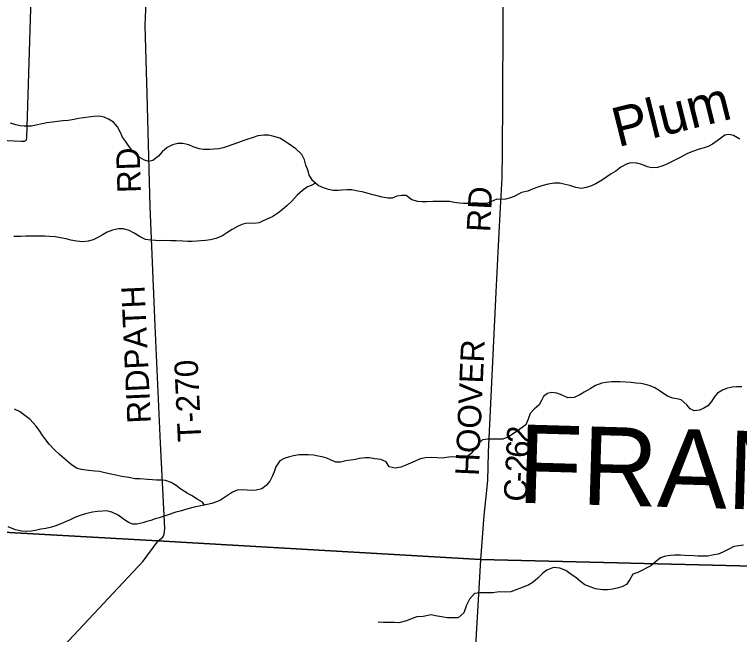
# Model space of a CAD drawing. Extents: x 114604 to 551442, y 316898 to 567001.
# Drawn here: x 179238 to 188495, y 329055 to 336971 of the extents above; entities that cross this region are included whole.
import ezdxf

# ---------------------------------------------------------------- set-up
doc = ezdxf.new("R2010")
doc.units = 0
for name, color, linetype in [('GE_P_Alignment_1000_Cardinal_Points', 7, 'Continuous'), ('GE_P_Alignment_100_Distances', 7, 'Continuous'), ('GE_P_Alignment_500_Bearings', 7, 'Continuous'), ('GE_P_Alignment_500_Distances', 7, 'Continuous'), ('PM_P_Cells', 7, 'Continuous'), ('PM_P_CL_Double_Solid', 7, 'Continuous'), ('PM_P_Crosswalk', 7, 'Continuous'), ('PM_P_Stop_Line', 7, 'Continuous'), ('RS_Raster1', 7, 'Continuous')]:
    doc.layers.add(name, color=color, linetype=linetype)

msp = doc.modelspace()

# ---------------------------------------------------------------- linework, layer by layer
at = {"layer": 'GE_P_Alignment_1000_Cardinal_Points'}
for points in [[(181071.5, 330250.1), (181133.2, 330298.2), (181147.6, 330336.1), (181158.5, 330410.1), (181102.9, 331497.1), (181033.9, 332995.3), (180969.2, 334515.3), (180933.6, 335954.9), (180905, 336831.2), (180914.1, 337033.4), (180948.1, 337572.9)], [(177773.8, 334096.6), (177775, 334128.6), (177807.3, 335026.2), (177814.6, 335314.8), (177819.1, 335356.8), (177831.5, 335386.7), (177851.8, 335418.5), (177912, 335421.9), (179322.8, 335353.8), (179364.9, 335353.3), (179391, 335367.1), (179395.4, 335397.1), (179461.1, 337466.1)], [(179296, 328300.1), (180880.6, 329992.6), (181071.5, 330250.1)]]:
    msp.add_lwpolyline(points, dxfattribs=at)
at = {"layer": 'GE_P_Alignment_500_Bearings'}
for points in [[(185191.5, 330009.1), (185235.4, 330573.2), (185268.7, 330894.6), (185280.8, 331025.8), (185287.4, 331192.5), (185288.6, 331380.9), (185389.3, 333425.3), (185415.2, 333935.1), (185439.4, 334425.7), (185463.9, 334886.9), (185471, 335221.2), (185474.9, 335891.4), (185479.2, 336858.5), (185483.4, 337354.3)], [(185504.4, 322567.1), (185296.3, 323893.4), (184971, 326202.8), (185191.5, 330009.1)]]:
    msp.add_lwpolyline(points, dxfattribs=at)
at = {"layer": 'GE_P_Alignment_500_Distances'}
for points in [[(177726, 330436.1), (181070.3, 330252.9), (185190.3, 330011.9), (189197.4, 329916.7), (192869.2, 329809.1), (193407.6, 329798.8), (193707.8, 329789.4), (197723.9, 329650.3), (198524.2, 329604), (202309.8, 329362.2), (202769.6, 329336.1), (202862.3, 329211.9), (202992.1, 329093.7), (203250.3, 328829.3)], [(189197.4, 329916.7), (185190.3, 330011.9), (181070.3, 330252.9), (177726, 330436.1)]]:
    msp.add_lwpolyline(points, dxfattribs=at)
at = {"layer": 'PM_P_Cells'}
for points in [[(184970.5, 334557.8), (184918.5, 334561.8), (184850.5, 334572), (184790.4, 334582.1), (184732.4, 334584.2), (184646.3, 334582.3), (184578.3, 334582.4), (184502.2, 334578.5), (184442.2, 334580.6), (184390.2, 334582.6), (184312.1, 334604.8), (184240.2, 334661), (184182.1, 334661.1), (184120.1, 334649.2), (184060, 334625.2), (184008, 334627.3), (183933.9, 334639.4), (183851.9, 334659.6), (183795.9, 334673.7), (183739.9, 334687.8), (183677.9, 334705.9), (183623.8, 334716), (183545.8, 334730.2), (183485.8, 334732.3), (183419.7, 334728.3), (183369.7, 334724.4), (183305.6, 334724.5), (183249.6, 334734.6), (183183.6, 334756.7), (183115.6, 334788.9), (183047.7, 334849.1), (183001.7, 334921.4), (182985.8, 334975.5), (182959.9, 335045.7), (182940, 335113.9), (182906.1, 335184.1), (182830.1, 335256.4), (182734.2, 335322.7), (182680.2, 335356.8), (182624.2, 335391), (182550.2, 335413.2), (182482.2, 335429.3), (182422.2, 335431.4), (182346.1, 335421.5), (182274, 335395.5), (182215.9, 335377.5), (182165.9, 335363.6), (182099.8, 335335.6), (182039.7, 335313.6), (181951.6, 335285.7), (181901.5, 335269.7), (181847.5, 335253.8), (181785.4, 335249.8), (181731.4, 335247.9), (181649.3, 335246), (181597.3, 335256.1), (181521.3, 335282.3), (181465.3, 335306.4), (181387.3, 335322.6), (181325.2, 335322.7), (181257.2, 335306.7), (181187, 335274.7), (181124.9, 335216.7), (181078.8, 335162.6), (181002.7, 335104.6), (180952.6, 335094.6), (180896.6, 335110.8), (180808.6, 335161), (180750.7, 335221.2), (180696.7, 335289.5), (180654.8, 335351.7), (180616.9, 335405.8), (180587, 335472), (180553, 335538.2), (180503.1, 335594.4), (180437.1, 335634.6), (180385.1, 335660.8), (180317.1, 335670.9), (180253, 335669), (180181, 335659), (180054.9, 335641.2), (179998.8, 335631.2), (179922.7, 335619.3), (179856.7, 335611.4), (179786.6, 335603.5), (179722.6, 335597.5), (179650.5, 335585.6), (179592.4, 335573.7), (179512.3, 335555.7), (179454.3, 335545.8), (179362.2, 335543.9), (179310.2, 335548), (179256.2, 335562.1), (179188.2, 335584.2)], [(188500.2, 335378.7), (188420.3, 335424.9), (188358.2, 335437), (188308.2, 335429.1), (188240.1, 335379.1), (188151.9, 335315.1), (188095.8, 335287.1), (188045.8, 335267.1), (187979.7, 335253.2), (187895.6, 335221.2), (187821.5, 335193.2), (187745.4, 335147.2), (187679.3, 335115.3), (187627.2, 335091.3), (187561.1, 335055.3), (187503, 335033.3), (187447, 335017.4), (187372.9, 335011.4), (187320.9, 335025.6), (187246.9, 335053.7), (187184.9, 335073.9), (187104.8, 335078), (187052.8, 335060), (186980.6, 335020), (186916.5, 334970), (186858.4, 334936), (186744.2, 334860), (186660.1, 334810), (186592, 334778), (186535.9, 334760), (186475.9, 334750.1), (186405.8, 334762.2), (186327.8, 334786.4), (186253.8, 334804.5), (186199.8, 334816.6), (186129.7, 334818.8), (186053.7, 334804.8), (185973.6, 334784.9), (185909.5, 334762.9), (185859.4, 334745), (185791.3, 334717), (185713.3, 334697), (185627.1, 334653.1), (185573.1, 334631.1), (185509, 334611.1), (185452.9, 334607.2), (185398.9, 334611.3), (185320.8, 334577.3), (185268.7, 334559.3), (185212.7, 334557.4), (185158.7, 334563.5), (185082.6, 334563.6), (185028.6, 334559.7), (184970.5, 334557.8)], [(183082.9, 334817.9), (183027.5, 334787), (182977.5, 334771.1), (182917.4, 334725), (182849.2, 334663), (182779.1, 334588.9), (182720.9, 334530.9), (182656.8, 334474.8), (182598.7, 334432.8), (182536.6, 334392.8), (182482.5, 334364.8), (182414.4, 334334.8), (182364.3, 334310.8), (182300.3, 334300.9), (182242.2, 334305), (182192.2, 334301), (182142.1, 334289.1), (182086.1, 334265.1), (182018, 334225.1), (181947.8, 334181.1), (181883.7, 334139.1), (181807.6, 334109.1), (181741.6, 334093.2), (181677.5, 334085.2), (181623.5, 334081.3), (181565.4, 334077.4), (181505.4, 334073.5), (181445.3, 334073.5), (181389.3, 334077.6), (181301.2, 334079.7), (181233.2, 334081.8), (181165.1, 334084), (181091.1, 334082.1), (181039.1, 334084.1), (180977, 334088.2), (180909, 334098.3), (180841, 334130.5), (180767, 334178.7), (180701, 334210.9), (180631, 334235.1), (180565, 334235.1), (180488.9, 334219.2), (180422.8, 334193.2), (180370.7, 334163.2), (180302.6, 334123.2), (180244.5, 334095.2), (180178.4, 334075.3), (180104.4, 334067.4), (180028.3, 334075.5), (179958.3, 334091.6), (179898.3, 334105.8), (179824.3, 334119.9), (179756.2, 334130), (179686.2, 334136.1), (179624.2, 334140.2), (179574.1, 334142.3), (179446, 334142.5), (179382, 334138.5), (179317.9, 334136.6), (179229.9, 334134.8)], [(188523.3, 332217.4), (188459.2, 332217.4), (188401.2, 332211.5), (188331.1, 332195.6), (188279, 332175.6), (188212.9, 332137.6), (188170.8, 332085.5), (188138.7, 332031.5), (188090.6, 331973.4), (188040.5, 331943.4), (187984.4, 331919.4), (187916.4, 331911.5), (187864.4, 331935.6), (187822.4, 331987.8), (187752.5, 332052), (187694.5, 332064.1), (187642.4, 332074.2), (187586.4, 332094.4), (187530.4, 332126.5), (187470.5, 332170.7), (187412.5, 332204.9), (187356.5, 332231), (187294.5, 332247.1), (187234.4, 332259.2), (187172.4, 332265.3), (187112.4, 332271.4), (186972.3, 332279.6), (186922.3, 332279.7), (186860.2, 332279.8), (186794.2, 332271.9), (186736.1, 332261.9), (186658, 332234), (186587.9, 332192), (186513.8, 332148), (186455.7, 332116), (186383.6, 332080), (186305.5, 332078.1), (186229.5, 332110.3), (186161.5, 332136.4), (186093.5, 332144.5), (186043.4, 332130.6), (185993.3, 332092.6), (185969.2, 332040.5), (185937.1, 331986.4), (185875, 331932.3), (185822.8, 331876.3), (185798.7, 331804.1), (185766.6, 331732), (185692.4, 331678), (185620.3, 331624), (185544.2, 331580), (185474.1, 331550), (185416, 331548.1), (185354, 331548.2), (185280, 331550.3), (185213.9, 331540.3), (185163.8, 331494.3), (185123.7, 331438.2), (185067.5, 331364.1), (185005.4, 331320.1), (184937.3, 331308.1), (184873.3, 331320.3), (184815.3, 331324.4), (184755.2, 331316.4), (184705.1, 331304.5), (184633.1, 331308.6), (184557.1, 331314.7), (184485, 331310.8), (184418.9, 331296.8), (184352.8, 331268.9), (184292.8, 331242.9), (184234.7, 331216.9), (184172.6, 331190.9), (184098.5, 331177), (184020.5, 331195.1), (183984.6, 331259.3), (183914.6, 331289.5), (183838.5, 331299.6), (183772.5, 331309.7), (183720.5, 331309.8), (183644.4, 331299.9), (183592.3, 331287.9), (183534.3, 331280), (183468.2, 331270.1), (183400.2, 331256.1), (183340.1, 331256.2), (183282.1, 331282.3), (183226.1, 331304.5), (183168.1, 331322.6), (183116.1, 331332.7), (183054, 331342.8)], [(181663.1, 330707.8), (181638.1, 330745.3), (181572.1, 330783.4), (181500.1, 330829.7), (181444.1, 330857.8), (181362.2, 330910), (181302.2, 330956.2), (181240.2, 330994.4), (181166.2, 331020.6), (181112.2, 331026.6), (181050.1, 331026.7), (181000.1, 331028.8), (180936.1, 331032.9), (180838, 331041.1), (180780, 331043.1), (180695.9, 331057.3), (180607.9, 331073.4), (180531.9, 331087.6), (180451.8, 331105.7), (180391.8, 331119.8), (180321.8, 331134), (180265.8, 331140.1), (180181.7, 331150.2), (180091.7, 331162.3), (180031.7, 331178.5), (179961.7, 331226.7), (179873.8, 331303), (179813.8, 331353.2), (179747.8, 331413.4), (179679.9, 331483.7), (179638, 331541.9), (179590.1, 331606.1), (179552.1, 331664.3), (179512.2, 331718.5), (179436.3, 331798.8), (179370.3, 331853), (179300.3, 331901.2), (179236.3, 331933.4)], [(183054, 331342.8), (182992, 331348.9), (182926, 331349), (182871.9, 331347), (182801.9, 331335.1), (182747.8, 331325.2), (182681.7, 331303.2), (182625.6, 331271.2), (182573.5, 331197.1), (182553.4, 331133), (182529.3, 331070.9), (182497.1, 331010.7), (182451, 330956.7), (182394.9, 330916.7), (182324.8, 330896.7), (182272.8, 330894.8), (182210.8, 330896.9), (182146.7, 330901), (182082.7, 330899), (182020.6, 330871.1), (181870.3, 330771), (181818.2, 330747), (181756.2, 330729.1), (181700.1, 330715.1), (181640, 330703.2), (181531.9, 330679.3), (181451.8, 330657.3), (181351.7, 330629.4), (181297.7, 330615.4), (181189.5, 330577.5), (181137.5, 330559.5), (181085.4, 330543.5), (181035.3, 330529.6), (180979.3, 330511.6), (180927.2, 330497.6), (180875.1, 330481.7), (180799.1, 330463.7), (180749, 330463.8), (180693, 330485.9), (180627.1, 330532.1), (180563.1, 330578.3), (180479.1, 330618.5), (180415.1, 330632.6), (180361, 330630.7), (180297, 330624.8), (180232.9, 330614.8), (180142.8, 330594.9), (180064.7, 330570.9), (180010.6, 330549), (179948.6, 330521), (179898.5, 330497), (179828.4, 330469), (179754.3, 330439), (179694.2, 330421.1), (179636.1, 330409.1), (179576.1, 330399.2), (179524, 330387.2), (179454, 330375.3), (179387.9, 330369.4), (179331.9, 330373.4), (179251.9, 330391.6), (179155.8, 330429.8)], [(188546.1, 330196.6), (188488, 330188.7), (188424, 330176.7), (188367.9, 330146.7), (188283.8, 330104.8), (188223.7, 330080.8), (188165.6, 330072.9), (188091.5, 330056.9), (188033.5, 330055), (187969.5, 330057.1), (187911.4, 330061.2), (187795.3, 330065.4), (187743.3, 330067.4), (187665.3, 330067.5), (187615.2, 330065.6), (187549.2, 330053.7), (187485.1, 330031.7), (187419, 329979.7), (187365.2, 329933.3)], [(187364.6, 329932.1), (187196.2, 329848.3), (187132.6, 329825.1), (187093.8, 329758.3), (187050.8, 329693.4), (186993.4, 329664.3), (186933.7, 329647.3), (186875.9, 329634.3), (186810.1, 329625.1), (186744.1, 329626), (186657.9, 329638.6), (186589.6, 329661.6), (186521.2, 329690.5), (186464.5, 329729.6), (186411.8, 329776.9), (186330.9, 329831.7), (186276.3, 329870.9), (186199.8, 329903.7), (186119.7, 329912.4), (186036.4, 329874.9), (185985, 329835.9), (185920.1, 329772.6), (185862.9, 329723.6), (185803.5, 329688.4), (185734.1, 329657.2), (185650.6, 329629.7), (185577.1, 329600.4), (185509.2, 329597.3), (185427.2, 329599.9), (185347.4, 329588.5), (185265.5, 329585.1), (185179.5, 329585.7), (185109.7, 329576.5), (185046.9, 329505.2), (185010.1, 329430.4), (184973.8, 329331.5), (184902.8, 329268.1), (184760.9, 329265.8), (184690.7, 329282.6), (184614.6, 329293.4), (184558.4, 329306.5), (184454.7, 329286.7), (184376.9, 329281.4), (184315.3, 329258.3), (184241.8, 329230.9), (184146.2, 329205.3), (184088.2, 329208.3), (183948.2, 329210), (183882.2, 329212.9)]]:
    msp.add_lwpolyline(points, dxfattribs=at)
at = {"layer": 'RS_Raster1'}
for points in [[(206186.9, 329142.4), (202769.6, 329336.1), (202309.8, 329362.2), (198524.2, 329604), (197723.9, 329650.3), (193707.8, 329789.4), (193407.6, 329798.8), (192869.2, 329809.1), (189197.4, 329916.7), (185190.3, 330011.9), (181070.3, 330252.9), (177726, 330436.1)], [(177726, 330436.1), (181070.3, 330252.9), (185190.3, 330011.9), (189197.4, 329916.7), (192869.2, 329809.1), (193407.6, 329798.8), (193707.8, 329789.4), (197723.9, 329650.3), (198524.2, 329604), (202309.8, 329362.2), (202769.6, 329336.1), (206186.9, 329142.4)]]:
    msp.add_lwpolyline(points, dxfattribs=at)

# ---------------------------------------------------------------- texts
at = {"layer": 'GE_P_Alignment_100_Distances'}
msp.add_text('FRANKLIN COUNTY', height=1000.078, rotation=358.35114, dxfattribs=at).set_placement((185655.3, 330738.1))
at = {"layer": 'PM_P_CL_Double_Solid'}
for s, height, rotation, p in [('RD', 300.02, 86.98903, (185310.5, 334188.2)), ('HOOVER', 300.02, 87.47858, (185165.4, 331076.1)), ('2', 300, 87.50559, (185821.5, 331489.9)), ('6', 300, 87.45087, (185813.2, 331305)), ('2', 300, 87.21004, (185804.1, 331119)), ('-', 300, 86.87063, (185797.3, 330994)), ('C', 300, 85.76316, (185778.7, 330742))]:
    msp.add_text(s, height=height, rotation=rotation, dxfattribs=at).set_placement(p)
at = {"layer": 'PM_P_Crosswalk'}
for s, rotation, p in [('RD', 91.89531, (180852.7, 334697.1)), ('RIDPATH', 92.633, (180979.6, 331756.3)), ('T-270', 92.64851, (181624.6, 331522.5))]:
    msp.add_text(s, height=300.02, rotation=rotation, dxfattribs=at).set_placement(p)
at = {"layer": 'PM_P_Stop_Line'}
msp.add_text('Plum', height=500.02, rotation=14.00562, dxfattribs=at).set_placement((186942.6, 335275.3))

doc.saveas('drawing.dxf')
